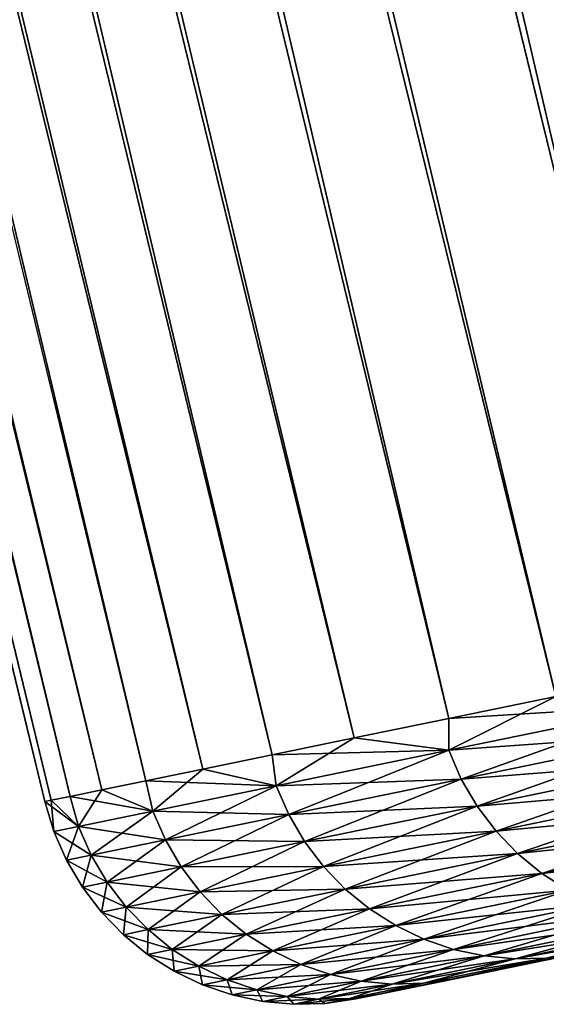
# Model space of a CAD drawing. Header units: millimetres. Extents: x 10 to 447, y 85 to 3287.
# Tile 278 of 548: x 361.247 to 361.843, y 3214.847 to 3215.96. Entities that reach past the tile are written whole.
import ezdxf

# ---------------------------------------------------------------- set-up
doc = ezdxf.new("R2010")
doc.units = ezdxf.units.MM
doc.header["$LTSCALE"] = 6.999206
for name, color, linetype in [('44', 7, 'CONTINUOUS'), ('45', 7, 'CONTINUOUS'), ('46', 7, 'CONTINUOUS'), ('47', 7, 'CONTINUOUS'), ('48', 7, 'CONTINUOUS'), ('49', 7, 'CONTINUOUS'), ('50', 7, 'CONTINUOUS')]:
    doc.layers.add(name, color=color, linetype=linetype)

msp = doc.modelspace()

# ---------------------------------------------------------------- linework, layer by layer
at = {"layer": '44', "color": 67, "linetype": 'Continuous', "true_color": 0x697045}
for points in [[(361.8827, 3214.9055, -44.7826), (361.7408, 3214.8763, -46.3645), (363.654, 3215.2699, -44.9275), (361.8827, 3214.9055, -44.7826)], [(363.654, 3215.2699, -44.9275), (361.7408, 3214.8763, -46.3645), (363.5148, 3215.2412, -46.4612), (363.654, 3215.2699, -44.9275)], [(361.7408, 3214.8763, -52.7126), (361.8827, 3214.9055, -54.2945), (363.654, 3215.2699, -54.1496), (361.7408, 3214.8763, -52.7126)], [(363.5148, 3215.2412, -52.6159), (361.7408, 3214.8763, -52.7126), (363.654, 3215.2699, -54.1496), (363.5148, 3215.2412, -52.6159)], [(361.7408, 3214.8763, -46.3645), (361.6556, 3214.8588, -47.9507), (363.5148, 3215.2412, -46.4612), (361.7408, 3214.8763, -46.3645)], [(363.5148, 3215.2412, -46.4612), (361.6556, 3214.8588, -47.9507), (363.4312, 3215.224, -47.9991), (363.5148, 3215.2412, -46.4612)], [(361.6556, 3214.8588, -51.1264), (361.7408, 3214.8763, -52.7126), (363.5148, 3215.2412, -52.6159), (361.6556, 3214.8588, -51.1264)], [(363.4312, 3215.224, -51.0781), (361.6556, 3214.8588, -51.1264), (363.5148, 3215.2412, -52.6159), (363.4312, 3215.224, -51.0781)], [(361.6556, 3214.8588, -47.9507), (361.6272, 3214.853, -49.5386), (363.4312, 3215.224, -47.9991), (361.6556, 3214.8588, -47.9507)], [(363.4312, 3215.224, -47.9991), (361.6272, 3214.853, -49.5386), (363.4033, 3215.2183, -49.5386), (363.4312, 3215.224, -47.9991)], [(361.6272, 3214.853, -49.5386), (361.6556, 3214.8588, -51.1264), (363.4033, 3215.2183, -49.5386), (361.6272, 3214.853, -49.5386)], [(363.4033, 3215.2183, -49.5386), (361.6556, 3214.8588, -51.1264), (363.4312, 3215.224, -51.0781), (363.4033, 3215.2183, -49.5386)]]:
    msp.add_3dface(points, dxfattribs=at)
at = {"layer": '45', "color": 67, "linetype": 'Continuous', "true_color": 0x697045}
for points in [[(357.9348, 3249.5092, -69.8908), (365.3305, 3215.9103, -68.1246), (357.2407, 3249.3665, -68.429), (357.9348, 3249.5092, -69.8908)], [(365.6695, 3215.98, -68.8456), (365.3305, 3215.9103, -68.1246), (357.9348, 3249.5092, -69.8908), (365.6695, 3215.98, -68.8456)], [(357.2407, 3249.3665, -68.429), (364.6916, 3215.7789, -66.6642), (356.5988, 3249.2344, -66.9426), (357.2407, 3249.3665, -68.429)], [(365.0045, 3215.8432, -67.3974), (364.6916, 3215.7789, -66.6642), (357.2407, 3249.3665, -68.429), (365.0045, 3215.8432, -67.3974)], [(365.3305, 3215.9103, -68.1246), (365.0045, 3215.8432, -67.3974), (357.2407, 3249.3665, -68.429), (365.3305, 3215.9103, -68.1246)], [(356.5988, 3249.2344, -66.9426), (364.1053, 3215.6583, -65.1809), (356.0099, 3249.1133, -65.4335), (356.5988, 3249.2344, -66.9426)], [(364.3918, 3215.7172, -65.9253), (364.1053, 3215.6583, -65.1809), (356.5988, 3249.2344, -66.9426), (364.3918, 3215.7172, -65.9253)], [(364.6916, 3215.7789, -66.6642), (364.3918, 3215.7172, -65.9253), (356.5988, 3249.2344, -66.9426), (364.6916, 3215.7789, -66.6642)], [(356.0099, 3249.1133, -65.4335), (363.5724, 3215.5487, -63.6768), (355.4746, 3249.0032, -63.9037), (356.0099, 3249.1133, -65.4335)], [(363.8321, 3215.6021, -64.4314), (363.5724, 3215.5487, -63.6768), (356.0099, 3249.1133, -65.4335), (363.8321, 3215.6021, -64.4314)], [(364.1053, 3215.6583, -65.1809), (363.8321, 3215.6021, -64.4314), (356.0099, 3249.1133, -65.4335), (364.1053, 3215.6583, -65.1809)], [(355.4746, 3249.0032, -63.9037), (363.0937, 3215.4502, -62.1538), (354.9939, 3248.9043, -62.3551), (355.4746, 3249.0032, -63.9037)], [(363.3263, 3215.498, -62.9175), (363.0937, 3215.4502, -62.1538), (355.4746, 3249.0032, -63.9037), (363.3263, 3215.498, -62.9175)], [(363.5724, 3215.5487, -63.6768), (363.3263, 3215.498, -62.9175), (355.4746, 3249.0032, -63.9037), (363.5724, 3215.5487, -63.6768)], [(354.9939, 3248.9043, -62.3551), (362.6698, 3215.363, -60.614), (354.5682, 3248.8168, -60.7898), (354.9939, 3248.9043, -62.3551)], [(362.8749, 3215.4052, -61.3859), (362.6698, 3215.363, -60.614), (354.9939, 3248.9043, -62.3551), (362.8749, 3215.4052, -61.3859)], [(363.0937, 3215.4502, -62.1538), (362.8749, 3215.4052, -61.3859), (354.9939, 3248.9043, -62.3551), (363.0937, 3215.4502, -62.1538)], [(354.5682, 3248.8168, -60.7898), (362.3013, 3215.2872, -59.0594), (354.1982, 3248.7406, -59.2099), (354.5682, 3248.8168, -60.7898)], [(362.4786, 3215.3237, -59.8384), (362.3013, 3215.2872, -59.0594), (354.5682, 3248.8168, -60.7898), (362.4786, 3215.3237, -59.8384)], [(362.6698, 3215.363, -60.614), (362.4786, 3215.3237, -59.8384), (354.5682, 3248.8168, -60.7898), (362.6698, 3215.363, -60.614)], [(354.1982, 3248.7406, -59.2099), (361.9887, 3215.2229, -57.492), (353.8842, 3248.6761, -57.6173), (354.1982, 3248.7406, -59.2099)], [(362.138, 3215.2536, -58.2772), (361.9887, 3215.2229, -57.492), (354.1982, 3248.7406, -59.2099), (362.138, 3215.2536, -58.2772)], [(362.3013, 3215.2872, -59.0594), (362.138, 3215.2536, -58.2772), (354.1982, 3248.7406, -59.2099), (362.3013, 3215.2872, -59.0594)], [(353.8842, 3248.6761, -57.6173), (361.7323, 3215.1702, -55.9141), (353.6268, 3248.6231, -56.0143), (353.8842, 3248.6761, -57.6173)], [(361.8534, 3215.1951, -56.7043), (361.7323, 3215.1702, -55.9141), (353.8842, 3248.6761, -57.6173), (361.8534, 3215.1951, -56.7043)], [(361.9887, 3215.2229, -57.492), (361.8534, 3215.1951, -56.7043), (353.8842, 3248.6761, -57.6173), (361.9887, 3215.2229, -57.492)], [(353.6268, 3248.6231, -56.0143), (361.5325, 3215.1291, -54.3277), (353.4262, 3248.5819, -54.4027), (353.6268, 3248.6231, -56.0143)], [(361.6253, 3215.1482, -55.1218), (361.5325, 3215.1291, -54.3277), (353.6268, 3248.6231, -56.0143), (361.6253, 3215.1482, -55.1218)], [(361.7323, 3215.1702, -55.9141), (361.6253, 3215.1482, -55.1218), (353.6268, 3248.6231, -56.0143), (361.7323, 3215.1702, -55.9141)], [(353.4262, 3248.5819, -54.4027), (361.3896, 3215.0997, -52.7349), (353.2828, 3248.5524, -52.7849), (353.4262, 3248.5819, -54.4027)], [(361.4539, 3215.1129, -53.5319), (361.3896, 3215.0997, -52.7349), (353.4262, 3248.5819, -54.4027), (361.4539, 3215.1129, -53.5319)], [(361.5325, 3215.1291, -54.3277), (361.4539, 3215.1129, -53.5319), (353.4262, 3248.5819, -54.4027), (361.5325, 3215.1291, -54.3277)], [(353.2828, 3248.5524, -52.7849), (361.3038, 3215.082, -51.1378), (353.1966, 3248.5346, -51.1628), (353.2828, 3248.5524, -52.7849)], [(361.3396, 3215.0894, -51.9367), (361.3038, 3215.082, -51.1378), (353.2828, 3248.5524, -52.7849), (361.3396, 3215.0894, -51.9367)], [(361.3896, 3215.0997, -52.7349), (361.3396, 3215.0894, -51.9367), (353.2828, 3248.5524, -52.7849), (361.3896, 3215.0997, -52.7349)], [(353.1966, 3248.5346, -51.1628), (361.2752, 3215.0762, -49.5386), (353.1679, 3248.5287, -49.5386), (353.1966, 3248.5346, -51.1628)], [(361.2824, 3215.0776, -50.3383), (361.2752, 3215.0762, -49.5386), (353.1966, 3248.5346, -51.1628), (361.2824, 3215.0776, -50.3383)], [(361.3038, 3215.082, -51.1378), (361.2824, 3215.0776, -50.3383), (353.1966, 3248.5346, -51.1628), (361.3038, 3215.082, -51.1378)]]:
    msp.add_3dface(points, dxfattribs=at)
at = {"layer": '46', "color": 67, "linetype": 'Continuous', "true_color": 0x697045}
for points in [[(356.5988, 3249.2344, -32.1345), (365.0045, 3215.8432, -31.6797), (357.2407, 3249.3665, -30.6481), (356.5988, 3249.2344, -32.1345)], [(365.3305, 3215.9103, -30.9525), (365.6695, 3215.98, -30.2315), (357.2407, 3249.3665, -30.6481), (365.3305, 3215.9103, -30.9525)], [(365.0045, 3215.8432, -31.6797), (365.3305, 3215.9103, -30.9525), (357.2407, 3249.3665, -30.6481), (365.0045, 3215.8432, -31.6797)], [(356.0099, 3249.1133, -33.6436), (364.3918, 3215.7172, -33.1518), (356.5988, 3249.2344, -32.1345), (356.0099, 3249.1133, -33.6436)], [(364.6916, 3215.7789, -32.4129), (365.0045, 3215.8432, -31.6797), (356.5988, 3249.2344, -32.1345), (364.6916, 3215.7789, -32.4129)], [(364.3918, 3215.7172, -33.1518), (364.6916, 3215.7789, -32.4129), (356.5988, 3249.2344, -32.1345), (364.3918, 3215.7172, -33.1518)], [(355.4746, 3249.0032, -35.1734), (363.8321, 3215.6021, -34.6458), (356.0099, 3249.1133, -33.6436), (355.4746, 3249.0032, -35.1734)], [(364.1053, 3215.6583, -33.8962), (364.3918, 3215.7172, -33.1518), (356.0099, 3249.1133, -33.6436), (364.1053, 3215.6583, -33.8962)], [(363.8321, 3215.6021, -34.6458), (364.1053, 3215.6583, -33.8962), (356.0099, 3249.1133, -33.6436), (363.8321, 3215.6021, -34.6458)], [(354.9939, 3248.9043, -36.722), (363.3263, 3215.498, -36.1596), (355.4746, 3249.0032, -35.1734), (354.9939, 3248.9043, -36.722)], [(363.5724, 3215.5487, -35.4003), (363.8321, 3215.6021, -34.6458), (355.4746, 3249.0032, -35.1734), (363.5724, 3215.5487, -35.4003)], [(363.3263, 3215.498, -36.1596), (363.5724, 3215.5487, -35.4003), (355.4746, 3249.0032, -35.1734), (363.3263, 3215.498, -36.1596)], [(354.5682, 3248.8168, -38.2873), (362.8749, 3215.4052, -37.6912), (354.9939, 3248.9043, -36.722), (354.5682, 3248.8168, -38.2873)], [(363.0937, 3215.4502, -36.9233), (363.3263, 3215.498, -36.1596), (354.9939, 3248.9043, -36.722), (363.0937, 3215.4502, -36.9233)], [(362.8749, 3215.4052, -37.6912), (363.0937, 3215.4502, -36.9233), (354.9939, 3248.9043, -36.722), (362.8749, 3215.4052, -37.6912)], [(354.1982, 3248.7406, -39.8672), (362.4786, 3215.3237, -39.2387), (354.5682, 3248.8168, -38.2873), (354.1982, 3248.7406, -39.8672)], [(362.6698, 3215.363, -38.4631), (362.8749, 3215.4052, -37.6912), (354.5682, 3248.8168, -38.2873), (362.6698, 3215.363, -38.4631)], [(362.4786, 3215.3237, -39.2387), (362.6698, 3215.363, -38.4631), (354.5682, 3248.8168, -38.2873), (362.4786, 3215.3237, -39.2387)], [(353.8842, 3248.6761, -41.4598), (362.138, 3215.2536, -40.7999), (354.1982, 3248.7406, -39.8672), (353.8842, 3248.6761, -41.4598)], [(362.3013, 3215.2872, -40.0177), (362.4786, 3215.3237, -39.2387), (354.1982, 3248.7406, -39.8672), (362.3013, 3215.2872, -40.0177)], [(362.138, 3215.2536, -40.7999), (362.3013, 3215.2872, -40.0177), (354.1982, 3248.7406, -39.8672), (362.138, 3215.2536, -40.7999)], [(353.6268, 3248.6231, -43.0628), (361.8534, 3215.1951, -42.3728), (353.8842, 3248.6761, -41.4598), (353.6268, 3248.6231, -43.0628)], [(361.9887, 3215.2229, -41.5851), (362.138, 3215.2536, -40.7999), (353.8842, 3248.6761, -41.4598), (361.9887, 3215.2229, -41.5851)], [(361.8534, 3215.1951, -42.3728), (361.9887, 3215.2229, -41.5851), (353.8842, 3248.6761, -41.4598), (361.8534, 3215.1951, -42.3728)], [(353.4262, 3248.5819, -44.6744), (361.6253, 3215.1482, -43.9553), (353.6268, 3248.6231, -43.0628), (353.4262, 3248.5819, -44.6744)], [(361.7323, 3215.1702, -43.163), (361.8534, 3215.1951, -42.3728), (353.6268, 3248.6231, -43.0628), (361.7323, 3215.1702, -43.163)], [(361.6253, 3215.1482, -43.9553), (361.7323, 3215.1702, -43.163), (353.6268, 3248.6231, -43.0628), (361.6253, 3215.1482, -43.9553)], [(353.2828, 3248.5524, -46.2922), (361.4539, 3215.1129, -45.5452), (353.4262, 3248.5819, -44.6744), (353.2828, 3248.5524, -46.2922)], [(361.5325, 3215.1291, -44.7494), (361.6253, 3215.1482, -43.9553), (353.4262, 3248.5819, -44.6744), (361.5325, 3215.1291, -44.7494)], [(361.4539, 3215.1129, -45.5452), (361.5325, 3215.1291, -44.7494), (353.4262, 3248.5819, -44.6744), (361.4539, 3215.1129, -45.5452)], [(353.1966, 3248.5346, -47.9143), (361.3396, 3215.0894, -47.1404), (353.2828, 3248.5524, -46.2922), (353.1966, 3248.5346, -47.9143)], [(361.3896, 3215.0997, -46.3422), (361.4539, 3215.1129, -45.5452), (353.2828, 3248.5524, -46.2922), (361.3896, 3215.0997, -46.3422)], [(361.3396, 3215.0894, -47.1404), (361.3896, 3215.0997, -46.3422), (353.2828, 3248.5524, -46.2922), (361.3396, 3215.0894, -47.1404)], [(353.1679, 3248.5287, -49.5386), (361.2824, 3215.0776, -48.7388), (353.1966, 3248.5346, -47.9143), (353.1679, 3248.5287, -49.5386)], [(361.3038, 3215.082, -47.9393), (361.3396, 3215.0894, -47.1404), (353.1966, 3248.5346, -47.9143), (361.3038, 3215.082, -47.9393)], [(361.2824, 3215.0776, -48.7388), (361.3038, 3215.082, -47.9393), (353.1966, 3248.5346, -47.9143), (361.2824, 3215.0776, -48.7388)], [(353.1679, 3248.5287, -49.5386), (361.2752, 3215.0762, -49.5386), (361.2824, 3215.0776, -48.7388), (353.1679, 3248.5287, -49.5386)]]:
    msp.add_3dface(points, dxfattribs=at)
at = {"layer": '47', "color": 67, "linetype": 'Continuous', "true_color": 0x697045}
for points in [[(361.7822, 3235.5398, -52.4738), (363.8903, 3215.5927, -54.117), (361.8427, 3235.5522, -53.2057), (361.7822, 3235.5398, -52.4738)], [(361.7352, 3235.5301, -51.7409), (363.7521, 3215.5643, -52.5943), (361.7822, 3235.5398, -52.4738), (361.7352, 3235.5301, -51.7409)], [(363.7521, 3215.5643, -52.5943), (363.8903, 3215.5927, -54.117), (361.7822, 3235.5398, -52.4738), (363.7521, 3215.5643, -52.5943)], [(361.6814, 3235.519, -50.273), (363.6691, 3215.5472, -51.0675), (361.7016, 3235.5232, -51.0072), (361.6814, 3235.519, -50.273)], [(361.7016, 3235.5232, -51.0072), (363.7521, 3215.5643, -52.5943), (361.7352, 3235.5301, -51.7409), (361.7016, 3235.5232, -51.0072)], [(363.6691, 3215.5472, -51.0675), (363.7521, 3215.5643, -52.5943), (361.7016, 3235.5232, -51.0072), (363.6691, 3215.5472, -51.0675)], [(361.6746, 3235.5176, -49.5386), (363.6691, 3215.5472, -51.0675), (361.6814, 3235.519, -50.273), (361.6746, 3235.5176, -49.5386)], [(363.6415, 3215.5416, -49.5386), (363.6691, 3215.5472, -51.0675), (361.6746, 3235.5176, -49.5386), (363.6415, 3215.5416, -49.5386)]]:
    msp.add_3dface(points, dxfattribs=at)
at = {"layer": '48', "color": 67, "linetype": 'Continuous', "true_color": 0x697045}
for points in [[(361.8427, 3235.5522, -45.8714), (363.7521, 3215.5643, -46.4828), (361.7822, 3235.5398, -46.6033), (361.8427, 3235.5522, -45.8714)], [(361.7822, 3235.5398, -46.6033), (363.7521, 3215.5643, -46.4828), (361.7352, 3235.5301, -47.3362), (361.7822, 3235.5398, -46.6033)], [(361.7016, 3235.5232, -48.0699), (363.6691, 3215.5472, -48.0096), (361.6814, 3235.519, -48.8041), (361.7016, 3235.5232, -48.0699)], [(361.7352, 3235.5301, -47.3362), (363.6691, 3215.5472, -48.0096), (361.7016, 3235.5232, -48.0699), (361.7352, 3235.5301, -47.3362)], [(363.7521, 3215.5643, -46.4828), (363.6691, 3215.5472, -48.0096), (361.7352, 3235.5301, -47.3362), (363.7521, 3215.5643, -46.4828)], [(363.6415, 3215.5416, -49.5386), (361.6746, 3235.5176, -49.5386), (361.6814, 3235.519, -48.8041), (363.6415, 3215.5416, -49.5386)], [(363.6691, 3215.5472, -48.0096), (363.6415, 3215.5416, -49.5386), (361.6814, 3235.519, -48.8041), (363.6691, 3215.5472, -48.0096)]]:
    msp.add_3dface(points, dxfattribs=at)
at = {"layer": '49', "color": 67, "linetype": 'Continuous', "true_color": 0x697045}
for points in [[(361.8534, 3215.1951, -42.3728), (361.7323, 3215.1702, -43.163), (361.9827, 3215.1857, -41.6761), (361.8534, 3215.1951, -42.3728)], [(361.7323, 3215.1702, -43.163), (361.7322, 3215.1342, -43.2362), (361.9827, 3215.1857, -41.6761), (361.7323, 3215.1702, -43.163)], [(361.7322, 3215.1342, -43.2362), (361.9969, 3215.1532, -41.6774), (361.9827, 3215.1857, -41.6761), (361.7322, 3215.1342, -43.2362)], [(361.7323, 3215.1702, -43.163), (361.6253, 3215.1482, -43.9553), (361.7322, 3215.1342, -43.2362), (361.7323, 3215.1702, -43.163)], [(361.6253, 3215.1482, -43.9553), (361.5325, 3215.1291, -44.7494), (361.7322, 3215.1342, -43.2362), (361.6253, 3215.1482, -43.9553)], [(361.7464, 3215.1017, -43.2373), (361.9969, 3215.1532, -41.6774), (361.7322, 3215.1342, -43.2362), (361.7464, 3215.1017, -43.2373)], [(361.7464, 3215.1017, -43.2373), (362.0147, 3215.1226, -41.6795), (361.9969, 3215.1532, -41.6774), (361.7464, 3215.1017, -43.2373)], [(361.5325, 3215.1291, -44.7494), (361.4539, 3215.1129, -45.5452), (361.537, 3215.094, -44.8046), (361.5325, 3215.1291, -44.7494)], [(361.5325, 3215.1291, -44.7494), (361.537, 3215.094, -44.8046), (361.7322, 3215.1342, -43.2362), (361.5325, 3215.1291, -44.7494)], [(361.537, 3215.094, -44.8046), (361.7464, 3215.1017, -43.2373), (361.7322, 3215.1342, -43.2362), (361.537, 3215.094, -44.8046)], [(361.7643, 3215.0711, -43.239), (362.0147, 3215.1226, -41.6795), (361.7464, 3215.1017, -43.2373), (361.7643, 3215.0711, -43.239)], [(361.7643, 3215.0711, -43.239), (362.036, 3215.0944, -41.6822), (362.0147, 3215.1226, -41.6795), (361.7643, 3215.0711, -43.239)], [(361.4539, 3215.1129, -45.5452), (361.3896, 3215.0997, -46.3422), (361.537, 3215.094, -44.8046), (361.4539, 3215.1129, -45.5452)], [(361.3896, 3215.0997, -46.3422), (361.3396, 3215.0894, -47.1404), (361.3974, 3215.0653, -46.3792), (361.3896, 3215.0997, -46.3422)], [(361.3896, 3215.0997, -46.3422), (361.3974, 3215.0653, -46.3792), (361.537, 3215.094, -44.8046), (361.3896, 3215.0997, -46.3422)], [(361.3974, 3215.0653, -46.3792), (361.5512, 3215.0615, -44.8054), (361.537, 3215.094, -44.8046), (361.3974, 3215.0653, -46.3792)], [(361.5512, 3215.0615, -44.8054), (361.7464, 3215.1017, -43.2373), (361.537, 3215.094, -44.8046), (361.5512, 3215.0615, -44.8054)], [(361.5512, 3215.0615, -44.8054), (361.7643, 3215.0711, -43.239), (361.7464, 3215.1017, -43.2373), (361.5512, 3215.0615, -44.8054)], [(361.7857, 3215.0429, -43.2412), (362.036, 3215.0944, -41.6822), (361.7643, 3215.0711, -43.239), (361.7857, 3215.0429, -43.2412)], [(361.7857, 3215.0429, -43.2412), (362.0604, 3215.0689, -41.6857), (362.036, 3215.0944, -41.6822), (361.7857, 3215.0429, -43.2412)], [(361.3038, 3215.082, -47.9393), (361.2824, 3215.0776, -48.7388), (361.3135, 3215.048, -47.9578), (361.3038, 3215.082, -47.9393)], [(361.3396, 3215.0894, -47.1404), (361.3038, 3215.082, -47.9393), (361.3974, 3215.0653, -46.3792), (361.3396, 3215.0894, -47.1404)], [(361.3038, 3215.082, -47.9393), (361.3135, 3215.048, -47.9578), (361.3974, 3215.0653, -46.3792), (361.3038, 3215.082, -47.9393)], [(361.2824, 3215.0776, -48.7388), (361.2752, 3215.0762, -49.5386), (361.3135, 3215.048, -47.9578), (361.2824, 3215.0776, -48.7388)], [(361.2752, 3215.0762, -49.5386), (361.2856, 3215.0423, -49.5386), (361.3135, 3215.048, -47.9578), (361.2752, 3215.0762, -49.5386)], [(361.5692, 3215.031, -44.8067), (361.7643, 3215.0711, -43.239), (361.5512, 3215.0615, -44.8054), (361.5692, 3215.031, -44.8067)], [(361.5692, 3215.031, -44.8067), (361.7857, 3215.0429, -43.2412), (361.7643, 3215.0711, -43.239), (361.5692, 3215.031, -44.8067)], [(361.3135, 3215.048, -47.9578), (361.4117, 3215.0328, -46.3797), (361.3974, 3215.0653, -46.3792), (361.3135, 3215.048, -47.9578)], [(361.4117, 3215.0328, -46.3797), (361.5512, 3215.0615, -44.8054), (361.3974, 3215.0653, -46.3792), (361.4117, 3215.0328, -46.3797)], [(361.4117, 3215.0328, -46.3797), (361.5692, 3215.031, -44.8067), (361.5512, 3215.0615, -44.8054), (361.4117, 3215.0328, -46.3797)], [(361.8101, 3215.0174, -43.2439), (362.0604, 3215.0689, -41.6857), (361.7857, 3215.0429, -43.2412), (361.8101, 3215.0174, -43.2439)], [(361.8101, 3215.0174, -43.2439), (362.0875, 3215.0464, -41.6897), (362.0604, 3215.0689, -41.6857), (361.8101, 3215.0174, -43.2439)], [(361.2856, 3215.0423, -49.5386), (361.3278, 3215.0156, -47.9581), (361.3135, 3215.048, -47.9578), (361.2856, 3215.0423, -49.5386)], [(361.3278, 3215.0156, -47.9581), (361.4117, 3215.0328, -46.3797), (361.3135, 3215.048, -47.9578), (361.3278, 3215.0156, -47.9581)], [(361.2999, 3215.0098, -49.5386), (361.3278, 3215.0156, -47.9581), (361.2856, 3215.0423, -49.5386), (361.2999, 3215.0098, -49.5386)], [(361.5906, 3215.0028, -44.8083), (361.7857, 3215.0429, -43.2412), (361.5692, 3215.031, -44.8067), (361.5906, 3215.0028, -44.8083)], [(361.5906, 3215.0028, -44.8083), (361.8101, 3215.0174, -43.2439), (361.7857, 3215.0429, -43.2412), (361.5906, 3215.0028, -44.8083)], [(361.8374, 3214.995, -43.2471), (362.0875, 3215.0464, -41.6897), (361.8101, 3215.0174, -43.2439), (361.8374, 3214.995, -43.2471)], [(361.8374, 3214.995, -43.2471), (362.1171, 3215.0274, -41.6943), (362.0875, 3215.0464, -41.6897), (361.8374, 3214.995, -43.2471)], [(361.3278, 3215.0156, -47.9581), (361.4296, 3215.0023, -46.3805), (361.4117, 3215.0328, -46.3797), (361.3278, 3215.0156, -47.9581)], [(361.4296, 3215.0023, -46.3805), (361.5692, 3215.031, -44.8067), (361.4117, 3215.0328, -46.3797), (361.4296, 3215.0023, -46.3805)], [(361.4296, 3215.0023, -46.3805), (361.5906, 3215.0028, -44.8083), (361.5692, 3215.031, -44.8067), (361.4296, 3215.0023, -46.3805)], [(361.8671, 3214.976, -43.2508), (362.1171, 3215.0274, -41.6943), (361.8374, 3214.995, -43.2471), (361.8671, 3214.976, -43.2508)], [(361.2999, 3215.0098, -49.5386), (361.3458, 3214.9851, -47.9585), (361.3278, 3215.0156, -47.9581), (361.2999, 3215.0098, -49.5386)], [(361.3458, 3214.9851, -47.9585), (361.4296, 3215.0023, -46.3805), (361.3278, 3215.0156, -47.9581), (361.3458, 3214.9851, -47.9585)], [(361.6152, 3214.9773, -44.8104), (361.8101, 3215.0174, -43.2439), (361.5906, 3215.0028, -44.8083), (361.6152, 3214.9773, -44.8104)], [(361.6152, 3214.9773, -44.8104), (361.8374, 3214.995, -43.2471), (361.8101, 3215.0174, -43.2439), (361.6152, 3214.9773, -44.8104)], [(361.3179, 3214.9793, -49.5386), (361.3458, 3214.9851, -47.9585), (361.2999, 3215.0098, -49.5386), (361.3179, 3214.9793, -49.5386)], [(361.3458, 3214.9851, -47.9585), (361.4511, 3214.9741, -46.3816), (361.4296, 3215.0023, -46.3805), (361.3458, 3214.9851, -47.9585)], [(361.4511, 3214.9741, -46.3816), (361.5906, 3215.0028, -44.8083), (361.4296, 3215.0023, -46.3805), (361.4511, 3214.9741, -46.3816)], [(361.4511, 3214.9741, -46.3816), (361.6152, 3214.9773, -44.8104), (361.5906, 3215.0028, -44.8083), (361.4511, 3214.9741, -46.3816)], [(361.6426, 3214.9549, -44.8128), (361.8374, 3214.995, -43.2471), (361.6152, 3214.9773, -44.8104), (361.6426, 3214.9549, -44.8128)], [(361.6426, 3214.9549, -44.8128), (361.8671, 3214.976, -43.2508), (361.8374, 3214.995, -43.2471), (361.6426, 3214.9549, -44.8128)], [(361.3179, 3214.9793, -49.5386), (361.3673, 3214.9569, -47.9591), (361.3458, 3214.9851, -47.9585), (361.3179, 3214.9793, -49.5386)], [(361.3673, 3214.9569, -47.9591), (361.4511, 3214.9741, -46.3816), (361.3458, 3214.9851, -47.9585), (361.3673, 3214.9569, -47.9591)], [(361.3394, 3214.9511, -49.5386), (361.3673, 3214.9569, -47.9591), (361.3179, 3214.9793, -49.5386), (361.3394, 3214.9511, -49.5386)], [(361.3673, 3214.9569, -47.9591), (361.4757, 3214.9486, -46.383), (361.4511, 3214.9741, -46.3816), (361.3673, 3214.9569, -47.9591)], [(361.4757, 3214.9486, -46.383), (361.6152, 3214.9773, -44.8104), (361.4511, 3214.9741, -46.3816), (361.4757, 3214.9486, -46.383)], [(361.4757, 3214.9486, -46.383), (361.6426, 3214.9549, -44.8128), (361.6152, 3214.9773, -44.8104), (361.4757, 3214.9486, -46.383)], [(361.6724, 3214.9359, -44.8156), (361.8671, 3214.976, -43.2508), (361.6426, 3214.9549, -44.8128), (361.6724, 3214.9359, -44.8156)], [(361.6724, 3214.9359, -44.8156), (361.8988, 3214.9606, -43.2549), (361.8671, 3214.976, -43.2508), (361.6724, 3214.9359, -44.8156)], [(361.7042, 3214.9206, -44.8186), (361.8988, 3214.9606, -43.2549), (361.6724, 3214.9359, -44.8156), (361.7042, 3214.9206, -44.8186)], [(361.7042, 3214.9206, -44.8186), (361.9321, 3214.9491, -43.2593), (361.8988, 3214.9606, -43.2549), (361.7042, 3214.9206, -44.8186)], [(361.3394, 3214.9511, -49.5386), (361.392, 3214.9314, -47.9598), (361.3673, 3214.9569, -47.9591), (361.3394, 3214.9511, -49.5386)], [(361.3641, 3214.9257, -49.5386), (361.392, 3214.9314, -47.9598), (361.3394, 3214.9511, -49.5386), (361.3641, 3214.9257, -49.5386)], [(361.392, 3214.9314, -47.9598), (361.4757, 3214.9486, -46.383), (361.3673, 3214.9569, -47.9591), (361.392, 3214.9314, -47.9598)], [(361.392, 3214.9314, -47.9598), (361.5032, 3214.9262, -46.3846), (361.4757, 3214.9486, -46.383), (361.392, 3214.9314, -47.9598)], [(361.5032, 3214.9262, -46.3846), (361.6426, 3214.9549, -44.8128), (361.4757, 3214.9486, -46.383), (361.5032, 3214.9262, -46.3846)], [(361.5032, 3214.9262, -46.3846), (361.6724, 3214.9359, -44.8156), (361.6426, 3214.9549, -44.8128), (361.5032, 3214.9262, -46.3846)], [(361.7376, 3214.9091, -44.8219), (361.9321, 3214.9491, -43.2593), (361.7042, 3214.9206, -44.8186), (361.7376, 3214.9091, -44.8219)], [(361.7376, 3214.9091, -44.8219), (361.9664, 3214.9417, -43.264), (361.9321, 3214.9491, -43.2593), (361.7376, 3214.9091, -44.8219)], [(361.7721, 3214.9017, -44.8254), (361.9664, 3214.9417, -43.264), (361.7376, 3214.9091, -44.8219), (361.7721, 3214.9017, -44.8254)], [(361.7721, 3214.9017, -44.8254), (362.0014, 3214.9384, -43.2689), (361.9664, 3214.9417, -43.264), (361.7721, 3214.9017, -44.8254)], [(361.8072, 3214.8984, -44.8291), (362.0014, 3214.9384, -43.2689), (361.7721, 3214.9017, -44.8254), (361.8072, 3214.8984, -44.8291)], [(361.8424, 3214.8993, -44.8329), (362.0365, 3214.9392, -43.2739), (361.8072, 3214.8984, -44.8291), (361.8424, 3214.8993, -44.8329)], [(361.8072, 3214.8984, -44.8291), (362.0365, 3214.9392, -43.2739), (362.0014, 3214.9384, -43.2689), (361.8072, 3214.8984, -44.8291)], [(361.8424, 3214.8993, -44.8329), (361.8827, 3214.9055, -44.7826), (362.0365, 3214.9392, -43.2739), (361.8424, 3214.8993, -44.8329)], [(361.3641, 3214.9257, -49.5386), (361.4195, 3214.909, -47.9606), (361.392, 3214.9314, -47.9598), (361.3641, 3214.9257, -49.5386)], [(361.3916, 3214.9033, -49.5386), (361.4195, 3214.909, -47.9606), (361.3641, 3214.9257, -49.5386), (361.3916, 3214.9033, -49.5386)], [(361.4195, 3214.909, -47.9606), (361.5032, 3214.9262, -46.3846), (361.392, 3214.9314, -47.9598), (361.4195, 3214.909, -47.9606)], [(361.4195, 3214.909, -47.9606), (361.5331, 3214.9073, -46.3865), (361.5032, 3214.9262, -46.3846), (361.4195, 3214.909, -47.9606)], [(361.5331, 3214.9073, -46.3865), (361.6724, 3214.9359, -44.8156), (361.5032, 3214.9262, -46.3846), (361.5331, 3214.9073, -46.3865)], [(361.5331, 3214.9073, -46.3865), (361.7042, 3214.9206, -44.8186), (361.6724, 3214.9359, -44.8156), (361.5331, 3214.9073, -46.3865)], [(361.565, 3214.8919, -46.3885), (361.7042, 3214.9206, -44.8186), (361.5331, 3214.9073, -46.3865), (361.565, 3214.8919, -46.3885)], [(361.565, 3214.8919, -46.3885), (361.7376, 3214.9091, -44.8219), (361.7042, 3214.9206, -44.8186), (361.565, 3214.8919, -46.3885)], [(361.3916, 3214.9033, -49.5386), (361.4494, 3214.8901, -47.9615), (361.4195, 3214.909, -47.9606), (361.3916, 3214.9033, -49.5386)], [(361.4216, 3214.8843, -49.5386), (361.4494, 3214.8901, -47.9615), (361.3916, 3214.9033, -49.5386), (361.4216, 3214.8843, -49.5386)], [(361.4494, 3214.8901, -47.9615), (361.5331, 3214.9073, -46.3865), (361.4195, 3214.909, -47.9606), (361.4494, 3214.8901, -47.9615)], [(361.4494, 3214.8901, -47.9615), (361.565, 3214.8919, -46.3885), (361.5331, 3214.9073, -46.3865), (361.4494, 3214.8901, -47.9615)], [(361.5985, 3214.8805, -46.3907), (361.7376, 3214.9091, -44.8219), (361.565, 3214.8919, -46.3885), (361.5985, 3214.8805, -46.3907)], [(361.5985, 3214.8805, -46.3907), (361.7721, 3214.9017, -44.8254), (361.7376, 3214.9091, -44.8219), (361.5985, 3214.8805, -46.3907)], [(361.7408, 3214.8763, -46.3645), (361.8827, 3214.9055, -44.7826), (361.8424, 3214.8993, -44.8329), (361.7408, 3214.8763, -46.3645)], [(361.6331, 3214.8731, -46.3931), (361.7721, 3214.9017, -44.8254), (361.5985, 3214.8805, -46.3907), (361.6331, 3214.8731, -46.3931)], [(361.6331, 3214.8731, -46.3931), (361.8072, 3214.8984, -44.8291), (361.7721, 3214.9017, -44.8254), (361.6331, 3214.8731, -46.3931)], [(361.6683, 3214.8699, -46.3955), (361.8072, 3214.8984, -44.8291), (361.6331, 3214.8731, -46.3931), (361.6683, 3214.8699, -46.3955)], [(361.7037, 3214.8708, -46.398), (361.8424, 3214.8993, -44.8329), (361.6683, 3214.8699, -46.3955), (361.7037, 3214.8708, -46.398)], [(361.6683, 3214.8699, -46.3955), (361.8424, 3214.8993, -44.8329), (361.8072, 3214.8984, -44.8291), (361.6683, 3214.8699, -46.3955)], [(361.7037, 3214.8708, -46.398), (361.7408, 3214.8763, -46.3645), (361.8424, 3214.8993, -44.8329), (361.7037, 3214.8708, -46.398)], [(361.4216, 3214.8843, -49.5386), (361.4814, 3214.8747, -47.9625), (361.4494, 3214.8901, -47.9615), (361.4216, 3214.8843, -49.5386)], [(361.4535, 3214.869, -49.5386), (361.4814, 3214.8747, -47.9625), (361.4216, 3214.8843, -49.5386), (361.4535, 3214.869, -49.5386)], [(361.4814, 3214.8747, -47.9625), (361.565, 3214.8919, -46.3885), (361.4494, 3214.8901, -47.9615), (361.4814, 3214.8747, -47.9625)], [(361.4814, 3214.8747, -47.9625), (361.5985, 3214.8805, -46.3907), (361.565, 3214.8919, -46.3885), (361.4814, 3214.8747, -47.9625)], [(361.4535, 3214.869, -49.5386), (361.515, 3214.8633, -47.9636), (361.4814, 3214.8747, -47.9625), (361.4535, 3214.869, -49.5386)], [(361.515, 3214.8633, -47.9636), (361.5985, 3214.8805, -46.3907), (361.4814, 3214.8747, -47.9625), (361.515, 3214.8633, -47.9636)], [(361.515, 3214.8633, -47.9636), (361.6331, 3214.8731, -46.3931), (361.5985, 3214.8805, -46.3907), (361.515, 3214.8633, -47.9636)], [(361.5496, 3214.8559, -47.9648), (361.6331, 3214.8731, -46.3931), (361.515, 3214.8633, -47.9636), (361.5496, 3214.8559, -47.9648)], [(361.5496, 3214.8559, -47.9648), (361.6683, 3214.8699, -46.3955), (361.6331, 3214.8731, -46.3931), (361.5496, 3214.8559, -47.9648)], [(361.5849, 3214.8527, -47.966), (361.6683, 3214.8699, -46.3955), (361.5496, 3214.8559, -47.9648), (361.5849, 3214.8527, -47.966)], [(361.6203, 3214.8537, -47.9673), (361.7037, 3214.8708, -46.398), (361.5849, 3214.8527, -47.966), (361.6203, 3214.8537, -47.9673)], [(361.5849, 3214.8527, -47.966), (361.7037, 3214.8708, -46.398), (361.6683, 3214.8699, -46.3955), (361.5849, 3214.8527, -47.966)], [(361.6203, 3214.8537, -47.9673), (361.6556, 3214.8588, -47.9507), (361.7037, 3214.8708, -46.398), (361.6203, 3214.8537, -47.9673)], [(361.6556, 3214.8588, -47.9507), (361.7408, 3214.8763, -46.3645), (361.7037, 3214.8708, -46.398), (361.6556, 3214.8588, -47.9507)], [(361.4871, 3214.8576, -49.5386), (361.515, 3214.8633, -47.9636), (361.4535, 3214.869, -49.5386), (361.4871, 3214.8576, -49.5386)], [(361.4871, 3214.8576, -49.5386), (361.5496, 3214.8559, -47.9648), (361.515, 3214.8633, -47.9636), (361.4871, 3214.8576, -49.5386)], [(361.6272, 3214.853, -49.5386), (361.6556, 3214.8588, -47.9507), (361.5925, 3214.8479, -49.5386), (361.6272, 3214.853, -49.5386)], [(361.5925, 3214.8479, -49.5386), (361.6556, 3214.8588, -47.9507), (361.6203, 3214.8537, -47.9673), (361.5925, 3214.8479, -49.5386)], [(361.5218, 3214.8502, -49.5386), (361.5496, 3214.8559, -47.9648), (361.4871, 3214.8576, -49.5386), (361.5218, 3214.8502, -49.5386)], [(361.5218, 3214.8502, -49.5386), (361.5849, 3214.8527, -47.966), (361.5496, 3214.8559, -47.9648), (361.5218, 3214.8502, -49.5386)], [(361.5571, 3214.847, -49.5386), (361.5849, 3214.8527, -47.966), (361.5218, 3214.8502, -49.5386), (361.5571, 3214.847, -49.5386)], [(361.5925, 3214.8479, -49.5386), (361.6203, 3214.8537, -47.9673), (361.5571, 3214.847, -49.5386), (361.5925, 3214.8479, -49.5386)], [(361.5571, 3214.847, -49.5386), (361.6203, 3214.8537, -47.9673), (361.5849, 3214.8527, -47.966), (361.5571, 3214.847, -49.5386)]]:
    msp.add_3dface(points, dxfattribs=at)
at = {"layer": '50', "color": 67, "linetype": 'Continuous', "true_color": 0x697045}
for points in [[(361.7323, 3215.1702, -55.9141), (361.8534, 3215.1951, -56.7043), (361.7322, 3215.1342, -55.8409), (361.7323, 3215.1702, -55.9141)], [(361.8534, 3215.1951, -56.7043), (361.9827, 3215.1857, -57.401), (361.7322, 3215.1342, -55.8409), (361.8534, 3215.1951, -56.7043)], [(361.9827, 3215.1857, -57.401), (361.7464, 3215.1017, -55.8398), (361.7322, 3215.1342, -55.8409), (361.9827, 3215.1857, -57.401)], [(361.9969, 3215.1532, -57.3997), (361.7464, 3215.1017, -55.8398), (361.9827, 3215.1857, -57.401), (361.9969, 3215.1532, -57.3997)], [(361.6253, 3215.1482, -55.1218), (361.7323, 3215.1702, -55.9141), (361.7322, 3215.1342, -55.8409), (361.6253, 3215.1482, -55.1218)], [(361.5325, 3215.1291, -54.3277), (361.6253, 3215.1482, -55.1218), (361.537, 3215.094, -54.2725), (361.5325, 3215.1291, -54.3277)], [(361.6253, 3215.1482, -55.1218), (361.7322, 3215.1342, -55.8409), (361.537, 3215.094, -54.2725), (361.6253, 3215.1482, -55.1218)], [(361.9969, 3215.1532, -57.3997), (361.7643, 3215.0711, -55.8381), (361.7464, 3215.1017, -55.8398), (361.9969, 3215.1532, -57.3997)], [(362.0147, 3215.1226, -57.3976), (361.7643, 3215.0711, -55.8381), (361.9969, 3215.1532, -57.3997), (362.0147, 3215.1226, -57.3976)], [(361.4539, 3215.1129, -53.5319), (361.5325, 3215.1291, -54.3277), (361.537, 3215.094, -54.2725), (361.4539, 3215.1129, -53.5319)], [(361.7322, 3215.1342, -55.8409), (361.5512, 3215.0615, -54.2717), (361.537, 3215.094, -54.2725), (361.7322, 3215.1342, -55.8409)], [(361.7464, 3215.1017, -55.8398), (361.5512, 3215.0615, -54.2717), (361.7322, 3215.1342, -55.8409), (361.7464, 3215.1017, -55.8398)], [(362.0147, 3215.1226, -57.3976), (361.7857, 3215.0429, -55.8359), (361.7643, 3215.0711, -55.8381), (362.0147, 3215.1226, -57.3976)], [(362.036, 3215.0944, -57.3949), (361.7857, 3215.0429, -55.8359), (362.0147, 3215.1226, -57.3976), (362.036, 3215.0944, -57.3949)], [(361.3896, 3215.0997, -52.7349), (361.4539, 3215.1129, -53.5319), (361.3974, 3215.0653, -52.6979), (361.3896, 3215.0997, -52.7349)], [(361.4539, 3215.1129, -53.5319), (361.537, 3215.094, -54.2725), (361.3974, 3215.0653, -52.6979), (361.4539, 3215.1129, -53.5319)], [(361.3396, 3215.0894, -51.9367), (361.3896, 3215.0997, -52.7349), (361.3974, 3215.0653, -52.6979), (361.3396, 3215.0894, -51.9367)], [(361.537, 3215.094, -54.2725), (361.4117, 3215.0328, -52.6974), (361.3974, 3215.0653, -52.6979), (361.537, 3215.094, -54.2725)], [(361.5512, 3215.0615, -54.2717), (361.4117, 3215.0328, -52.6974), (361.537, 3215.094, -54.2725), (361.5512, 3215.0615, -54.2717)], [(361.7464, 3215.1017, -55.8398), (361.5692, 3215.031, -54.2704), (361.5512, 3215.0615, -54.2717), (361.7464, 3215.1017, -55.8398)], [(361.7643, 3215.0711, -55.8381), (361.5692, 3215.031, -54.2704), (361.7464, 3215.1017, -55.8398), (361.7643, 3215.0711, -55.8381)], [(362.036, 3215.0944, -57.3949), (361.8101, 3215.0174, -55.8332), (361.7857, 3215.0429, -55.8359), (362.036, 3215.0944, -57.3949)], [(362.0604, 3215.0689, -57.3914), (361.8101, 3215.0174, -55.8332), (362.036, 3215.0944, -57.3949), (362.0604, 3215.0689, -57.3914)], [(361.2824, 3215.0776, -50.3383), (361.3038, 3215.082, -51.1378), (361.3135, 3215.048, -51.1193), (361.2824, 3215.0776, -50.3383)], [(361.3038, 3215.082, -51.1378), (361.3396, 3215.0894, -51.9367), (361.3135, 3215.048, -51.1193), (361.3038, 3215.082, -51.1378)], [(361.3396, 3215.0894, -51.9367), (361.3974, 3215.0653, -52.6979), (361.3135, 3215.048, -51.1193), (361.3396, 3215.0894, -51.9367)], [(361.2752, 3215.0762, -49.5386), (361.2824, 3215.0776, -50.3383), (361.2856, 3215.0423, -49.5386), (361.2752, 3215.0762, -49.5386)], [(361.2856, 3215.0423, -49.5386), (361.2824, 3215.0776, -50.3383), (361.3135, 3215.048, -51.1193), (361.2856, 3215.0423, -49.5386)], [(361.7643, 3215.0711, -55.8381), (361.5906, 3215.0028, -54.2688), (361.5692, 3215.031, -54.2704), (361.7643, 3215.0711, -55.8381)], [(361.7857, 3215.0429, -55.8359), (361.5906, 3215.0028, -54.2688), (361.7643, 3215.0711, -55.8381), (361.7857, 3215.0429, -55.8359)], [(361.3974, 3215.0653, -52.6979), (361.3278, 3215.0156, -51.119), (361.3135, 3215.048, -51.1193), (361.3974, 3215.0653, -52.6979)], [(361.4117, 3215.0328, -52.6974), (361.3278, 3215.0156, -51.119), (361.3974, 3215.0653, -52.6979), (361.4117, 3215.0328, -52.6974)], [(361.5512, 3215.0615, -54.2717), (361.4296, 3215.0023, -52.6966), (361.4117, 3215.0328, -52.6974), (361.5512, 3215.0615, -54.2717)], [(361.5692, 3215.031, -54.2704), (361.4296, 3215.0023, -52.6966), (361.5512, 3215.0615, -54.2717), (361.5692, 3215.031, -54.2704)], [(362.0604, 3215.0689, -57.3914), (361.8374, 3214.995, -55.83), (361.8101, 3215.0174, -55.8332), (362.0604, 3215.0689, -57.3914)], [(362.0875, 3215.0464, -57.3874), (361.8374, 3214.995, -55.83), (362.0604, 3215.0689, -57.3914), (362.0875, 3215.0464, -57.3874)], [(361.2999, 3215.0098, -49.5386), (361.2856, 3215.0423, -49.5386), (361.3135, 3215.048, -51.1193), (361.2999, 3215.0098, -49.5386)], [(361.3278, 3215.0156, -51.119), (361.2999, 3215.0098, -49.5386), (361.3135, 3215.048, -51.1193), (361.3278, 3215.0156, -51.119)], [(361.7857, 3215.0429, -55.8359), (361.6152, 3214.9773, -54.2667), (361.5906, 3215.0028, -54.2688), (361.7857, 3215.0429, -55.8359)], [(361.8101, 3215.0174, -55.8332), (361.6152, 3214.9773, -54.2667), (361.7857, 3215.0429, -55.8359), (361.8101, 3215.0174, -55.8332)], [(362.0875, 3215.0464, -57.3874), (361.8671, 3214.976, -55.8263), (361.8374, 3214.995, -55.83), (362.0875, 3215.0464, -57.3874)], [(361.4117, 3215.0328, -52.6974), (361.3458, 3214.9851, -51.1186), (361.3278, 3215.0156, -51.119), (361.4117, 3215.0328, -52.6974)], [(361.4296, 3215.0023, -52.6966), (361.3458, 3214.9851, -51.1186), (361.4117, 3215.0328, -52.6974), (361.4296, 3215.0023, -52.6966)], [(361.5692, 3215.031, -54.2704), (361.4511, 3214.9741, -52.6955), (361.4296, 3215.0023, -52.6966), (361.5692, 3215.031, -54.2704)], [(361.5906, 3215.0028, -54.2688), (361.4511, 3214.9741, -52.6955), (361.5692, 3215.031, -54.2704), (361.5906, 3215.0028, -54.2688)], [(361.3179, 3214.9793, -49.5386), (361.2999, 3215.0098, -49.5386), (361.3278, 3215.0156, -51.119), (361.3179, 3214.9793, -49.5386)], [(361.3458, 3214.9851, -51.1186), (361.3179, 3214.9793, -49.5386), (361.3278, 3215.0156, -51.119), (361.3458, 3214.9851, -51.1186)], [(361.8101, 3215.0174, -55.8332), (361.6426, 3214.9549, -54.2643), (361.6152, 3214.9773, -54.2667), (361.8101, 3215.0174, -55.8332)], [(361.8374, 3214.995, -55.83), (361.6426, 3214.9549, -54.2643), (361.8101, 3215.0174, -55.8332), (361.8374, 3214.995, -55.83)], [(361.4296, 3215.0023, -52.6966), (361.3673, 3214.9569, -51.118), (361.3458, 3214.9851, -51.1186), (361.4296, 3215.0023, -52.6966)], [(361.4511, 3214.9741, -52.6955), (361.3673, 3214.9569, -51.118), (361.4296, 3215.0023, -52.6966), (361.4511, 3214.9741, -52.6955)], [(361.5906, 3215.0028, -54.2688), (361.4757, 3214.9486, -52.6941), (361.4511, 3214.9741, -52.6955), (361.5906, 3215.0028, -54.2688)], [(361.6152, 3214.9773, -54.2667), (361.4757, 3214.9486, -52.6941), (361.5906, 3215.0028, -54.2688), (361.6152, 3214.9773, -54.2667)], [(361.8374, 3214.995, -55.83), (361.6724, 3214.9359, -54.2615), (361.6426, 3214.9549, -54.2643), (361.8374, 3214.995, -55.83)], [(361.8671, 3214.976, -55.8263), (361.6724, 3214.9359, -54.2615), (361.8374, 3214.995, -55.83), (361.8671, 3214.976, -55.8263)], [(361.3394, 3214.9511, -49.5386), (361.3179, 3214.9793, -49.5386), (361.3458, 3214.9851, -51.1186), (361.3394, 3214.9511, -49.5386)], [(361.3673, 3214.9569, -51.118), (361.3394, 3214.9511, -49.5386), (361.3458, 3214.9851, -51.1186), (361.3673, 3214.9569, -51.118)], [(361.4511, 3214.9741, -52.6955), (361.392, 3214.9314, -51.1174), (361.3673, 3214.9569, -51.118), (361.4511, 3214.9741, -52.6955)], [(361.4757, 3214.9486, -52.6941), (361.392, 3214.9314, -51.1174), (361.4511, 3214.9741, -52.6955), (361.4757, 3214.9486, -52.6941)], [(361.6152, 3214.9773, -54.2667), (361.5032, 3214.9262, -52.6925), (361.4757, 3214.9486, -52.6941), (361.6152, 3214.9773, -54.2667)], [(361.6426, 3214.9549, -54.2643), (361.5032, 3214.9262, -52.6925), (361.6152, 3214.9773, -54.2667), (361.6426, 3214.9549, -54.2643)], [(361.8671, 3214.976, -55.8263), (361.7042, 3214.9206, -54.2585), (361.6724, 3214.9359, -54.2615), (361.8671, 3214.976, -55.8263)], [(361.8988, 3214.9606, -55.8222), (361.7042, 3214.9206, -54.2585), (361.8671, 3214.976, -55.8263), (361.8988, 3214.9606, -55.8222)], [(361.8988, 3214.9606, -55.8222), (361.7376, 3214.9091, -54.2552), (361.7042, 3214.9206, -54.2585), (361.8988, 3214.9606, -55.8222)], [(361.9321, 3214.9491, -55.8178), (361.7376, 3214.9091, -54.2552), (361.8988, 3214.9606, -55.8222), (361.9321, 3214.9491, -55.8178)], [(361.3641, 3214.9257, -49.5386), (361.3394, 3214.9511, -49.5386), (361.3673, 3214.9569, -51.118), (361.3641, 3214.9257, -49.5386)], [(361.392, 3214.9314, -51.1174), (361.3641, 3214.9257, -49.5386), (361.3673, 3214.9569, -51.118), (361.392, 3214.9314, -51.1174)], [(361.4757, 3214.9486, -52.6941), (361.4195, 3214.909, -51.1165), (361.392, 3214.9314, -51.1174), (361.4757, 3214.9486, -52.6941)], [(361.5032, 3214.9262, -52.6925), (361.4195, 3214.909, -51.1165), (361.4757, 3214.9486, -52.6941), (361.5032, 3214.9262, -52.6925)], [(361.6426, 3214.9549, -54.2643), (361.5331, 3214.9073, -52.6906), (361.5032, 3214.9262, -52.6925), (361.6426, 3214.9549, -54.2643)], [(361.6724, 3214.9359, -54.2615), (361.5331, 3214.9073, -52.6906), (361.6426, 3214.9549, -54.2643), (361.6724, 3214.9359, -54.2615)], [(361.9321, 3214.9491, -55.8178), (361.7721, 3214.9017, -54.2517), (361.7376, 3214.9091, -54.2552), (361.9321, 3214.9491, -55.8178)], [(361.9664, 3214.9417, -55.8131), (361.7721, 3214.9017, -54.2517), (361.9321, 3214.9491, -55.8178), (361.9664, 3214.9417, -55.8131)], [(361.9664, 3214.9417, -55.8131), (361.8072, 3214.8984, -54.248), (361.7721, 3214.9017, -54.2517), (361.9664, 3214.9417, -55.8131)], [(362.0014, 3214.9384, -55.8083), (361.8072, 3214.8984, -54.248), (361.9664, 3214.9417, -55.8131), (362.0014, 3214.9384, -55.8083)], [(362.0014, 3214.9384, -55.8083), (361.8424, 3214.8993, -54.2442), (361.8072, 3214.8984, -54.248), (362.0014, 3214.9384, -55.8083)], [(362.0365, 3214.9392, -55.8032), (361.8827, 3214.9055, -54.2945), (361.8424, 3214.8993, -54.2442), (362.0365, 3214.9392, -55.8032)], [(362.0365, 3214.9392, -55.8032), (361.8424, 3214.8993, -54.2442), (362.0014, 3214.9384, -55.8083), (362.0365, 3214.9392, -55.8032)], [(361.3916, 3214.9033, -49.5386), (361.3641, 3214.9257, -49.5386), (361.392, 3214.9314, -51.1174), (361.3916, 3214.9033, -49.5386)], [(361.4195, 3214.909, -51.1165), (361.3916, 3214.9033, -49.5386), (361.392, 3214.9314, -51.1174), (361.4195, 3214.909, -51.1165)], [(361.5032, 3214.9262, -52.6925), (361.4494, 3214.8901, -51.1156), (361.4195, 3214.909, -51.1165), (361.5032, 3214.9262, -52.6925)], [(361.5331, 3214.9073, -52.6906), (361.4494, 3214.8901, -51.1156), (361.5032, 3214.9262, -52.6925), (361.5331, 3214.9073, -52.6906)], [(361.6724, 3214.9359, -54.2615), (361.565, 3214.8919, -52.6886), (361.5331, 3214.9073, -52.6906), (361.6724, 3214.9359, -54.2615)], [(361.7042, 3214.9206, -54.2585), (361.565, 3214.8919, -52.6886), (361.6724, 3214.9359, -54.2615), (361.7042, 3214.9206, -54.2585)], [(361.7042, 3214.9206, -54.2585), (361.5985, 3214.8805, -52.6864), (361.565, 3214.8919, -52.6886), (361.7042, 3214.9206, -54.2585)], [(361.7376, 3214.9091, -54.2552), (361.5985, 3214.8805, -52.6864), (361.7042, 3214.9206, -54.2585), (361.7376, 3214.9091, -54.2552)], [(361.4216, 3214.8843, -49.5386), (361.3916, 3214.9033, -49.5386), (361.4195, 3214.909, -51.1165), (361.4216, 3214.8843, -49.5386)], [(361.4494, 3214.8901, -51.1156), (361.4216, 3214.8843, -49.5386), (361.4195, 3214.909, -51.1165), (361.4494, 3214.8901, -51.1156)], [(361.5331, 3214.9073, -52.6906), (361.4814, 3214.8747, -51.1146), (361.4494, 3214.8901, -51.1156), (361.5331, 3214.9073, -52.6906)], [(361.565, 3214.8919, -52.6886), (361.4814, 3214.8747, -51.1146), (361.5331, 3214.9073, -52.6906), (361.565, 3214.8919, -52.6886)], [(361.7376, 3214.9091, -54.2552), (361.6331, 3214.8731, -52.684), (361.5985, 3214.8805, -52.6864), (361.7376, 3214.9091, -54.2552)], [(361.7721, 3214.9017, -54.2517), (361.6331, 3214.8731, -52.684), (361.7376, 3214.9091, -54.2552), (361.7721, 3214.9017, -54.2517)], [(361.8827, 3214.9055, -54.2945), (361.7408, 3214.8763, -52.7126), (361.8424, 3214.8993, -54.2442), (361.8827, 3214.9055, -54.2945)], [(361.7721, 3214.9017, -54.2517), (361.6683, 3214.8699, -52.6816), (361.6331, 3214.8731, -52.684), (361.7721, 3214.9017, -54.2517)], [(361.8072, 3214.8984, -54.248), (361.6683, 3214.8699, -52.6816), (361.7721, 3214.9017, -54.2517), (361.8072, 3214.8984, -54.248)], [(361.8072, 3214.8984, -54.248), (361.7037, 3214.8708, -52.6791), (361.6683, 3214.8699, -52.6816), (361.8072, 3214.8984, -54.248)], [(361.8424, 3214.8993, -54.2442), (361.7408, 3214.8763, -52.7126), (361.7037, 3214.8708, -52.6791), (361.8424, 3214.8993, -54.2442)], [(361.8424, 3214.8993, -54.2442), (361.7037, 3214.8708, -52.6791), (361.8072, 3214.8984, -54.248), (361.8424, 3214.8993, -54.2442)], [(361.4535, 3214.869, -49.5386), (361.4216, 3214.8843, -49.5386), (361.4494, 3214.8901, -51.1156), (361.4535, 3214.869, -49.5386)], [(361.4814, 3214.8747, -51.1146), (361.4535, 3214.869, -49.5386), (361.4494, 3214.8901, -51.1156), (361.4814, 3214.8747, -51.1146)], [(361.565, 3214.8919, -52.6886), (361.515, 3214.8633, -51.1135), (361.4814, 3214.8747, -51.1146), (361.565, 3214.8919, -52.6886)], [(361.5985, 3214.8805, -52.6864), (361.515, 3214.8633, -51.1135), (361.565, 3214.8919, -52.6886), (361.5985, 3214.8805, -52.6864)], [(361.4871, 3214.8576, -49.5386), (361.4535, 3214.869, -49.5386), (361.4814, 3214.8747, -51.1146), (361.4871, 3214.8576, -49.5386)], [(361.515, 3214.8633, -51.1135), (361.4871, 3214.8576, -49.5386), (361.4814, 3214.8747, -51.1146), (361.515, 3214.8633, -51.1135)], [(361.5985, 3214.8805, -52.6864), (361.5496, 3214.8559, -51.1123), (361.515, 3214.8633, -51.1135), (361.5985, 3214.8805, -52.6864)], [(361.6331, 3214.8731, -52.684), (361.5496, 3214.8559, -51.1123), (361.5985, 3214.8805, -52.6864), (361.6331, 3214.8731, -52.684)], [(361.6331, 3214.8731, -52.684), (361.5849, 3214.8527, -51.1111), (361.5496, 3214.8559, -51.1123), (361.6331, 3214.8731, -52.684)], [(361.6683, 3214.8699, -52.6816), (361.5849, 3214.8527, -51.1111), (361.6331, 3214.8731, -52.684), (361.6683, 3214.8699, -52.6816)], [(361.6683, 3214.8699, -52.6816), (361.6203, 3214.8537, -51.1098), (361.5849, 3214.8527, -51.1111), (361.6683, 3214.8699, -52.6816)], [(361.7037, 3214.8708, -52.6791), (361.6556, 3214.8588, -51.1264), (361.6203, 3214.8537, -51.1098), (361.7037, 3214.8708, -52.6791)], [(361.7037, 3214.8708, -52.6791), (361.6203, 3214.8537, -51.1098), (361.6683, 3214.8699, -52.6816), (361.7037, 3214.8708, -52.6791)], [(361.7408, 3214.8763, -52.7126), (361.6556, 3214.8588, -51.1264), (361.7037, 3214.8708, -52.6791), (361.7408, 3214.8763, -52.7126)], [(361.5218, 3214.8502, -49.5386), (361.4871, 3214.8576, -49.5386), (361.515, 3214.8633, -51.1135), (361.5218, 3214.8502, -49.5386)], [(361.5496, 3214.8559, -51.1123), (361.5218, 3214.8502, -49.5386), (361.515, 3214.8633, -51.1135), (361.5496, 3214.8559, -51.1123)], [(361.6556, 3214.8588, -51.1264), (361.6272, 3214.853, -49.5386), (361.6203, 3214.8537, -51.1098), (361.6556, 3214.8588, -51.1264)], [(361.5571, 3214.847, -49.5386), (361.5218, 3214.8502, -49.5386), (361.5496, 3214.8559, -51.1123), (361.5571, 3214.847, -49.5386)], [(361.5849, 3214.8527, -51.1111), (361.5571, 3214.847, -49.5386), (361.5496, 3214.8559, -51.1123), (361.5849, 3214.8527, -51.1111)], [(361.5925, 3214.8479, -49.5386), (361.5571, 3214.847, -49.5386), (361.5849, 3214.8527, -51.1111), (361.5925, 3214.8479, -49.5386)], [(361.6203, 3214.8537, -51.1098), (361.5925, 3214.8479, -49.5386), (361.5849, 3214.8527, -51.1111), (361.6203, 3214.8537, -51.1098)], [(361.6272, 3214.853, -49.5386), (361.5925, 3214.8479, -49.5386), (361.6203, 3214.8537, -51.1098), (361.6272, 3214.853, -49.5386)]]:
    msp.add_3dface(points, dxfattribs=at)

doc.saveas('drawing.dxf')
